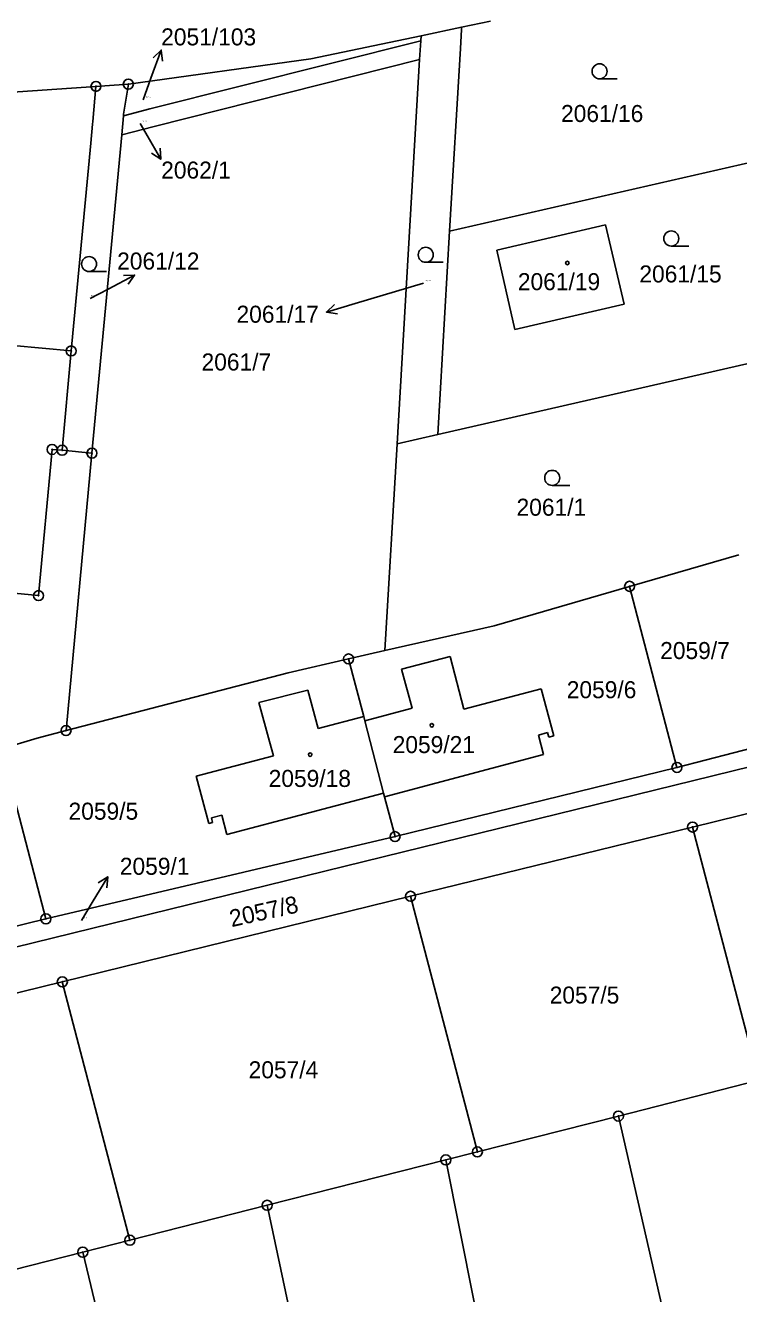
# Model space of a CAD drawing. Extents: x -736345 to -729997, y -1130177 to -1122501.
# Drawn here: x -732925.8 to -732854.6, y -1128377.2 to -1128250.5 of the extents above; entities that cross this region are included whole.
import ezdxf

# ---------------------------------------------------------------- set-up
doc = ezdxf.new("R2010")
doc.units = 0
for name, color, linetype in [('Vrstva 1', 7, 'Continuous'), ('Vrstva 16', 7, 'Continuous'), ('Vrstva 18', 7, 'Continuous'), ('Vrstva 19', 7, 'Continuous'), ('Vrstva 25', 7, 'Continuous')]:
    doc.layers.add(name, color=color, linetype=linetype)

msp = doc.modelspace()

# ---------------------------------------------------------------- linework, layer by layer
at = {"layer": 'Vrstva 1'}
for points in [[(-732879.39, -1128250.13), (-732882.28, -1128250.73)], [(-732886.32, -1128251.58), (-732897.32, -1128253.89)], [(-732886.36, -1128252.08), (-732886.32, -1128251.58)], [(-732882.28, -1128250.73), (-732886.32, -1128251.58)], [(-732882.4, -1128252.84), (-732882.29, -1128250.94)], [(-732882.29, -1128250.94), (-732882.28, -1128250.73)], [(-732886.36, -1128252.08), (-732913.41, -1128258.89)], [(-732886.36, -1128252.08), (-732886.47, -1128253.96)], [(-732883.48, -1128271.08), (-732882.4, -1128252.84)], [(-732915.55, -1128256.41), (-732897.32, -1128253.89)], [(-732886.47, -1128253.96), (-732912.96, -1128260.63)], [(-732886.47, -1128253.96), (-732888.72, -1128292.33)], [(-732918.78, -1128256.63), (-732933.92, -1128257.66)], [(-732918.78, -1128256.63), (-732919.11, -1128260.14), (-732919.13, -1128260.39), (-732919.31, -1128262.29), (-732921.26, -1128283.05)], [(-732917.91, -1128256.57), (-732918.78, -1128256.63)], [(-732917.91, -1128256.57), (-732915.55, -1128256.41)], [(-732916.02, -1128259.4), (-732915.55, -1128256.41)], [(-732916.04, -1128259.58), (-732913.41, -1128258.89)], [(-732916.21, -1128261.48), (-732916.04, -1128259.58)], [(-732916.21, -1128261.48), (-732912.96, -1128260.63)], [(-732916.02, -1128259.4), (-732916.04, -1128259.58)], [(-732919.18, -1128293.25), (-732916.21, -1128261.48)], [(-732852.03, -1128263.89), (-732883.48, -1128271.08)], [(-732867.9, -1128270.44), (-732878.76, -1128272.98)], [(-732866.05, -1128278.38), (-732867.9, -1128270.44)], [(-732883.48, -1128271.08), (-732884.64, -1128291.4)], [(-732878.76, -1128272.98), (-732876.97, -1128280.92)], [(-732876.97, -1128280.92), (-732866.05, -1128278.38)], [(-732921.26, -1128283.05), (-732941.56, -1128281.17)], [(-732921.26, -1128283.05), (-732922.16, -1128292.96)], [(-732884.64, -1128291.4), (-732853.36, -1128284.25)], [(-732888.72, -1128292.33), (-732884.64, -1128291.4)], [(-732922.16, -1128292.96), (-732923.16, -1128292.88), (-732924.51, -1128307.48)], [(-732919.18, -1128293.25), (-732922.16, -1128292.96)], [(-732921.77, -1128320.95), (-732919.18, -1128293.25)], [(-732888.72, -1128292.33), (-732889.93, -1128312.97)], [(-732854.6, -1128303.39), (-732865.5, -1128306.55)], [(-732924.51, -1128307.48), (-732946.43, -1128305.37)], [(-732879.04, -1128310.48), (-732865.5, -1128306.55)], [(-732865.5, -1128306.55), (-732860.77, -1128324.63)], [(-732889.93, -1128312.97), (-732879.04, -1128310.48)], [(-732899.58, -1128315.17), (-732893.56, -1128313.8)], [(-732893.56, -1128313.8), (-732889.93, -1128312.97)], [(-732893.56, -1128313.8), (-732892.05, -1128319.56)], [(-732888.29, -1128314.83), (-732883.42, -1128313.56)], [(-732883.42, -1128313.56), (-732882.04, -1128318.82)], [(-732887.2, -1128318.7), (-732888.29, -1128314.83)], [(-732921.77, -1128320.95), (-732899.58, -1128315.17)], [(-732897.63, -1128316.91), (-732902.53, -1128318.15)], [(-732896.61, -1128320.76), (-732897.63, -1128316.91)], [(-732882.04, -1128318.82), (-732874.32, -1128316.8)], [(-732874.32, -1128316.8), (-732873.08, -1128321.49)], [(-732860.77, -1128324.63), (-732832.5, -1128317.32)], [(-732902.53, -1128318.15), (-732901.44, -1128322.03)], [(-732891.94, -1128319.97), (-732887.2, -1128318.7)], [(-732831.99, -1128319.27), (-732992.81, -1128358.8)], [(-732892.05, -1128319.56), (-732896.61, -1128320.76)], [(-732892.05, -1128319.56), (-732891.94, -1128319.97)], [(-732890.06, -1128327.19), (-732891.94, -1128319.97)], [(-732921.77, -1128320.95), (-732924.66, -1128321.7)], [(-732873.7, -1128321.16), (-732874.61, -1128321.4)], [(-732874.61, -1128321.4), (-732874.09, -1128323.35)], [(-732873.58, -1128321.61), (-732873.7, -1128321.16)], [(-732928.22, -1128322.76), (-732924.66, -1128321.7)], [(-732901.44, -1128322.03), (-732901.06, -1128323.48)], [(-732873.08, -1128321.49), (-732873.58, -1128321.61)], [(-732928.22, -1128322.76), (-732923.78, -1128339.75)], [(-732901.06, -1128323.48), (-732908.79, -1128325.52)], [(-732874.09, -1128323.35), (-732889.96, -1128327.58)], [(-732830.85, -1128323.61), (-732859.21, -1128330.58)], [(-732888.92, -1128331.54), (-732860.77, -1128324.63)], [(-732908.79, -1128325.52), (-732907.52, -1128330.23)], [(-732905.71, -1128331.34), (-732890.06, -1128327.19)], [(-732890.06, -1128327.19), (-732889.96, -1128327.58)], [(-732889.96, -1128327.58), (-732888.92, -1128331.54)], [(-732907.52, -1128330.23), (-732907.13, -1128330.13)], [(-732907.25, -1128329.66), (-732906.23, -1128329.4)], [(-732907.13, -1128330.13), (-732907.25, -1128329.66)], [(-732906.23, -1128329.4), (-732905.71, -1128331.34)], [(-732923.78, -1128339.75), (-732888.92, -1128331.54)], [(-732859.21, -1128330.58), (-732887.37, -1128337.5)], [(-732852.59, -1128355.87), (-732859.21, -1128330.58)], [(-732887.37, -1128337.5), (-732922.14, -1128346.04)], [(-732887.37, -1128337.5), (-732880.7, -1128363.02)], [(-732957.38, -1128348.01), (-732923.78, -1128339.75)], [(-732956.71, -1128354.54), (-732922.14, -1128346.04)], [(-732915.4, -1128371.84), (-732922.14, -1128346.04)], [(-732852.59, -1128355.87), (-732866.62, -1128359.44)], [(-732866.62, -1128359.44), (-732880.7, -1128363.02)], [(-732866.62, -1128359.44), (-732855.13, -1128409.68)], [(-732883.85, -1128363.82), (-732880.7, -1128363.02)], [(-732901.69, -1128368.35), (-732883.85, -1128363.82)], [(-732883.85, -1128363.82), (-732874.02, -1128413.13)], [(-732915.4, -1128371.84), (-732901.69, -1128368.35)], [(-732901.69, -1128368.35), (-732891.4, -1128416.75)], [(-732920.1, -1128373.03), (-732915.4, -1128371.84)], [(-732949.9, -1128380.61), (-732920.1, -1128373.03)], [(-732920.1, -1128373.03), (-732908.76, -1128420.37)]]:
    msp.add_lwpolyline(points, dxfattribs=at)
at = {"layer": 'Vrstva 16'}
for points in [[(-732914.07, -1128257.96), (-732913.29, -1128255.82)], [(-732914.36, -1128260.35), (-732913.81, -1128261.31)], [(-732919.35, -1128277.8), (-732917.58, -1128276.87)], [(-732886.07, -1128276.28), (-732892.89, -1128278.31)], [(-732920.22, -1128339.9), (-732919.15, -1128338.12)]]:
    msp.add_lwpolyline(points, dxfattribs=at)
at = {"layer": 'Vrstva 25'}
for points in [[(-732913.29, -1128255.82), (-732912.26, -1128253.003)], [(-732913.073, -1128253.77), (-732912.26, -1128253.003), (-732912.134, -1128254.114)], [(-732868.5, -1128255.88), (-732866.75, -1128255.88)], [(-732913.81, -1128261.31), (-732912.32, -1128263.913)], [(-732912.383, -1128262.797), (-732912.32, -1128263.913), (-732913.25, -1128263.294)], [(-732861.34, -1128272.57), (-732859.59, -1128272.57)], [(-732885.86, -1128274.2), (-732884.11, -1128274.2)], [(-732919.47, -1128275.12), (-732917.72, -1128275.12)], [(-732917.58, -1128276.87), (-732914.924, -1128275.476)], [(-732916.042, -1128275.498), (-732914.924, -1128275.476), (-732915.577, -1128276.384)], [(-732892.89, -1128278.31), (-732895.766, -1128279.162)], [(-732894.665, -1128279.357), (-732895.766, -1128279.162), (-732894.949, -1128278.398)], [(-732873.23, -1128296.47), (-732871.48, -1128296.47)], [(-732919.15, -1128338.12), (-732917.601, -1128335.552)], [(-732918.546, -1128336.15), (-732917.601, -1128335.552), (-732917.689, -1128336.666)]]:
    msp.add_lwpolyline(points, dxfattribs=at)
for centre, radius in [((-732868.5, -1128255.13), 0.75), ((-732918.78, -1128256.63), 0.5), ((-732918.78, -1128256.63), 0.032), ((-732915.55, -1128256.41), 0.5), ((-732915.55, -1128256.41), 0.032), ((-732861.34, -1128271.82), 0.75), ((-732885.86, -1128273.45), 0.75), ((-732919.47, -1128274.37), 0.75), ((-732871.71, -1128274.26), 0.175), ((-732921.26, -1128283.05), 0.5), ((-732921.26, -1128283.05), 0.032), ((-732923.16, -1128292.88), 0.5), ((-732923.16, -1128292.88), 0.032), ((-732922.16, -1128292.96), 0.5), ((-732922.16, -1128292.96), 0.032), ((-732919.18, -1128293.25), 0.5), ((-732919.18, -1128293.25), 0.032), ((-732873.23, -1128295.72), 0.75), ((-732865.5, -1128306.55), 0.5), ((-732924.51, -1128307.48), 0.5), ((-732924.51, -1128307.48), 0.032), ((-732865.5, -1128306.55), 0.032), ((-732893.56, -1128313.8), 0.5), ((-732893.56, -1128313.8), 0.032), ((-732921.77, -1128320.95), 0.5), ((-732921.77, -1128320.95), 0.032), ((-732885.25, -1128320.42), 0.175), ((-732897.39, -1128323.35), 0.175), ((-732860.77, -1128324.63), 0.5), ((-732860.77, -1128324.63), 0.032), ((-732859.21, -1128330.58), 0.5), ((-732888.92, -1128331.54), 0.5), ((-732888.92, -1128331.54), 0.032), ((-732859.21, -1128330.58), 0.032), ((-732887.37, -1128337.5), 0.5), ((-732887.37, -1128337.5), 0.032), ((-732923.78, -1128339.75), 0.5), ((-732923.78, -1128339.75), 0.032), ((-732922.14, -1128346.04), 0.5), ((-732922.14, -1128346.04), 0.032), ((-732866.62, -1128359.44), 0.5), ((-732866.62, -1128359.44), 0.032), ((-732880.7, -1128363.02), 0.5), ((-732880.7, -1128363.02), 0.032), ((-732883.85, -1128363.82), 0.5), ((-732883.85, -1128363.82), 0.032), ((-732901.69, -1128368.35), 0.5), ((-732901.69, -1128368.35), 0.032), ((-732915.4, -1128371.84), 0.5), ((-732915.4, -1128371.84), 0.032), ((-732920.1, -1128373.03), 0.5), ((-732920.1, -1128373.03), 0.032)]:
    msp.add_circle(centre, radius, dxfattribs=at)

# ---------------------------------------------------------------- texts
at = {"layer": 'Vrstva 16'}
for s, p in [('2051/103', (-732912.27, -1128252.54)), ('2062/1', (-732912.27, -1128265.84)), ('2061/12', (-732916.668, -1128274.92)), ('2061/17', (-732904.747, -1128280.23)), ('2059/1', (-732916.4, -1128335.35))]:
    msp.add_text(s, height=1.7, dxfattribs=at).set_placement(p)
at = {"layer": 'Vrstva 18'}
for s, height, p in [('2051/103', 0.1, (-732913.87, -1128257.76)), ('2061/16', 1.7, (-732872.348, -1128260.19)), ('2062/1', 0.1, (-732914.16, -1128260.15)), ('2061/15', 1.7, (-732864.528, -1128276.21)), ('2061/17', 0.1, (-732885.87, -1128276.08)), ('2061/12', 0.1, (-732919.401, -1128277.6)), ('2061/7', 1.7, (-732908.24, -1128285)), ('2061/1', 1.7, (-732876.79, -1128299.5)), ('2059/7', 1.7, (-732862.45, -1128313.81)), ('2059/6', 1.7, (-732871.778, -1128317.72)), ('2059/5', 1.7, (-732921.52, -1128329.85)), ('2059/1', 0.1, (-732920.02, -1128339.7)), ('2057/5', 1.7, (-732873.48, -1128348.21)), ('2057/4', 1.7, (-732903.54, -1128355.67))]:
    msp.add_text(s, height=height, dxfattribs=at).set_placement(p)
msp.add_text('2057/8', height=1.7, rotation=12.5001, dxfattribs=at).set_placement((-732905.239, -1128340.582))
at = {"layer": 'Vrstva 19'}
for s, p in [('2061/19', (-732876.658, -1128276.98)), ('2059/21', (-732889.158, -1128323.2)), ('2059/18', (-732901.54, -1128326.58))]:
    msp.add_text(s, height=1.7, dxfattribs=at).set_placement(p)

doc.saveas('drawing.dxf')
